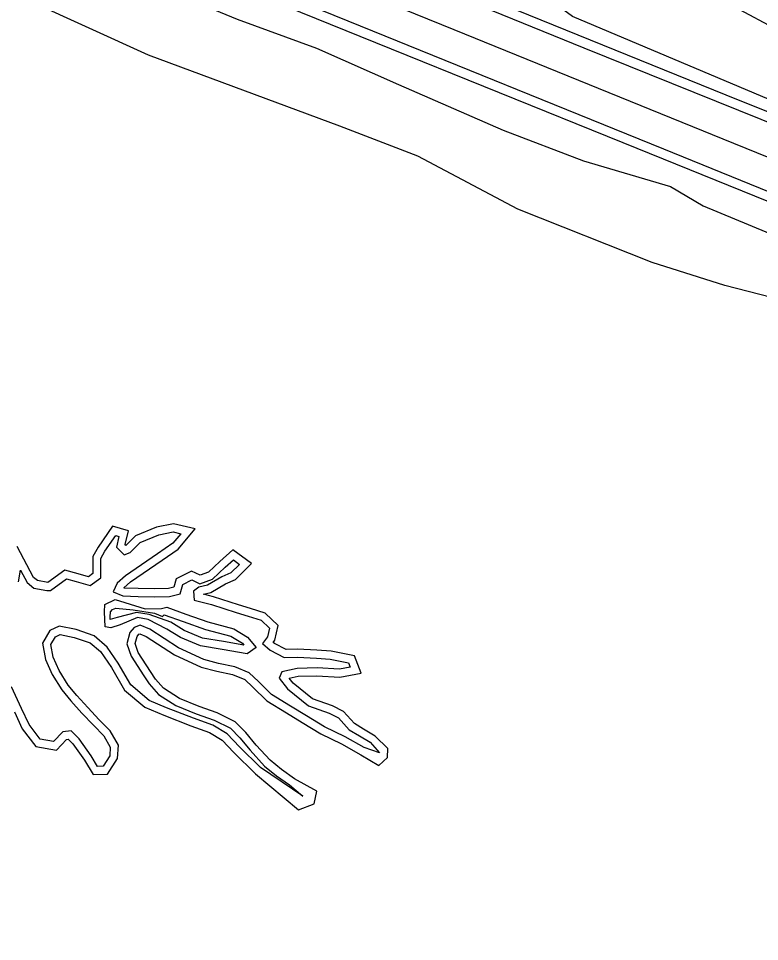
# Model space of a CAD drawing. Extents: x 2160437 to 2172832, y 205694 to 212444.
# Drawn here: x 2166158.2 to 2166437.9, y 208878.6 to 209227.2 of the extents above; entities that cross this region are included whole.
import ezdxf

# ---------------------------------------------------------------- set-up
doc = ezdxf.new("R2010")
doc.units = 0
for name, color, linetype in [('RD_EX_H2O', 7, 'Continuous'), ('RD_EX_LaneStripe', 7, 'Continuous'), ('RD_EX_Road', 7, 'Continuous'), ('RD_EX_VEG_ShrubLine', 7, 'Continuous'), ('RD_EX_VEG_TreeLine', 7, 'Continuous')]:
    doc.layers.add(name, color=color, linetype=linetype)

msp = doc.modelspace()

# ---------------------------------------------------------------- linework, layer by layer
at = {"layer": 'RD_EX_H2O'}
msp.add_lwpolyline([(2166158.2, 209014.42), (2166159.05, 209018.9), (2166161.57, 209014.16), (2166164.06, 209012.08), (2166168.96, 209011.22), (2166170.3, 209011.19), (2166176.32, 209015.57), (2166180.02, 209014.56), (2166185.26, 209013.07), (2166189.35, 209016.01), (2166189.36, 209023.24), (2166190.89, 209026.03), (2166194.98, 209031.97), (2166196.15, 209031.63), (2166195.19, 209027.58), (2166198.16, 209024.63), (2166200.45, 209025.58), (2166204.11, 209029.3), (2166211.23, 209032.25), (2166216.66, 209033.29), (2166219.48, 209032.62), (2166216.44, 209029.07), (2166210.73, 209025.06), (2166198.61, 209016.76), (2166195.5, 209013.99), (2166193.93, 209010.64), (2166197.63, 209009.12), (2166203.38, 209008.88), (2166209.6, 209008.81), (2166215.25, 209008.9), (2166219.29, 209009.94), (2166220.32, 209013.47), (2166223.63, 209015.16), (2166226.67, 209013.71), (2166231.52, 209015.48), (2166236.31, 209019.97), (2166239.35, 209022.71), (2166241.6, 209021.04), (2166238.44, 209017.83), (2166235.04, 209016.36), (2166229.64, 209013.24), (2166226.28, 209012.38), (2166224.35, 209010.96), (2166224.53, 209007.55), (2166231.07, 209005.93), (2166240.41, 209002.86), (2166244.89, 209001.53), (2166249.79, 209000.02), (2166252.96, 208996.99), (2166252.24, 208993.72), (2166250.36, 208991.14), (2166253.22, 208988.62), (2166258.58, 208985.85), (2166263.56, 208986.03), (2166270.66, 208985.66), (2166275.88, 208985.26), (2166282.84, 208983.84), (2166283.45, 208982.24), (2166279.38, 208981.49), (2166270.94, 208981.96), (2166263.44, 208981.76), (2166257.68, 208980.51), (2166256.69, 208978.05), (2166259.75, 208974.05), (2166267.71, 208967.65), (2166275.56, 208964.86), (2166279, 208963.04), (2166283.09, 208958.58), (2166286.91, 208956.26), (2166290.93, 208953.85), (2166294.54, 208949.85), (2166288.71, 208951.91), (2166281.58, 208955.96), (2166273.78, 208959.71), (2166266.89, 208963.9), (2166260.9, 208967.53), (2166253.77, 208971.85), (2166248.81, 208976.76), (2166245.36, 208980.11), (2166239.86, 208982.38), (2166233.77, 208983.59), (2166228.22, 208985.07), (2166218.59, 208989.5), (2166207.81, 208996.52), (2166204.15, 208998.05), (2166201.92, 208997.25), (2166200.29, 208995.28), (2166199.11, 208991), (2166200.73, 208986.4), (2166205.53, 208978.98), (2166207.52, 208975.92), (2166211.04, 208971.93), (2166217.57, 208967.76), (2166225.36, 208964.58), (2166232.04, 208962.27), (2166238.27, 208959.16), (2166241.83, 208955.54), (2166245.72, 208950.84), (2166251.14, 208944.86), (2166255.64, 208941.24), (2166260.55, 208937.74), (2166265.53, 208933.54), (2166249.6, 208944.32), (2166241.69, 208952.09), (2166236.99, 208957.06), (2166231.58, 208960.31), (2166224.34, 208962.91), (2166214.17, 208966.89), (2166207.53, 208969.67), (2166200.6, 208975.5), (2166195.85, 208983.7), (2166191.67, 208989.82), (2166186.78, 208994.1), (2166180.03, 208996.39), (2166173.6, 208997.66), (2166170.11, 208996.04), (2166167.34, 208991.29), (2166168.4, 208985.1), (2166171, 208979.48), (2166174.56, 208973.71), (2166177.97, 208969.53), (2166182.19, 208964.9), (2166186.52, 208960.3), (2166190.42, 208956.29), (2166192.89, 208952.05), (2166192.71, 208948.71), (2166190.16, 208944.78), (2166188.06, 208944.74), (2166185.71, 208948.77), (2166181.1, 208955.2), (2166178.07, 208958.16), (2166174.92, 208957.77), (2166171.47, 208954.1), (2166166.43, 208954.99), (2166162.25, 208960.51), (2166159.44, 208966.67), (2166155.62, 208974.79)], dxfattribs=at)
msp.add_lwpolyline([(2166214.29, 209004.86), (2166221.41, 209002.25), (2166229.76, 208999.33), (2166239.5, 208996.68), (2166244.73, 208993.61), (2166247.93, 208989.65), (2166244.59, 208987.3), (2166235.06, 208988.95), (2166226.89, 208990.29), (2166219.41, 208993.42), (2166214.23, 208996.59), (2166207.22, 209000.23), (2166203.17, 209000.98), (2166196.56, 208998.18), (2166193.08, 208997.11), (2166190.95, 208997.47), (2166190.67, 209003.12), (2166190.78, 209005.89), (2166194.75, 209007.77), (2166198.33, 209006.64), (2166206, 209004.2), (2166212.27, 209004.38)], close=True, dxfattribs=at)
at = {"layer": 'RD_EX_LaneStripe'}
msp.add_lwpolyline([(2166025.36, 209344.25), (2166108.97, 209310.08), (2166179, 209281.39), (2166248.32, 209253.24), (2166322.6, 209223.02), (2166428.12, 209180.09), (2166499.44, 209151.2), (2166571.15, 209122.03), (2166642.26, 209093.12), (2166713.47, 209064.17), (2166784.54, 209035.5), (2166854.09, 209007.34), (2166996.21, 208949.61), (2167074.48, 208917.74), (2167146.55, 208888.33)], dxfattribs=at)
at = {"layer": 'RD_EX_Road'}
for points in [[(2166026.17, 209360.72), (2166104.45, 209329.24), (2166218.97, 209282.28), (2166318.19, 209241.85), (2166429.86, 209196.42), (2166532.44, 209155.56), (2166615.15, 209121.73), (2166718.37, 209079.44), (2166758.57, 209062.93), (2166826.99, 209035.09), (2166891.12, 209009.17), (2166956.69, 208982.6), (2167013.45, 208959.75), (2167046.21, 208945.39), (2167108.06, 208919.54), (2167125.82, 208911.38), (2167128.12, 208905.84)], [(2166024.71, 209357.76), (2166117.95, 209319.57), (2166186.21, 209291.8), (2166298.24, 209246.06), (2166371.62, 209216.13), (2166463.14, 209179.26), (2166548.9, 209144.32), (2166648.16, 209104.03), (2166717.23, 209075.95), (2166755.68, 209060.57), (2166838.17, 209027.28), (2166917.84, 208994.71), (2167010.25, 208956.85), (2167067.32, 208932.42), (2167128.12, 208905.84), (2167149.74, 208896.27)], [(2166015.83, 209334.81), (2166072.81, 209311.37), (2166182.98, 209266.77), (2166282.53, 209226.31), (2166401.71, 209177.97), (2166514.59, 209132.05), (2166616.41, 209090.49), (2166709.27, 209052.8), (2166770.4, 209027.97), (2166845.06, 208997.67), (2166946.51, 208956.61), (2167027.58, 208923.96), (2167082.42, 208902.57), (2167142.85, 208879.55)], [(2166014.65, 209331.72), (2166089.07, 209301.24), (2166186.34, 209261.39), (2166293.04, 209218.16), (2166386.32, 209180.32), (2166516.17, 209127.72), (2166639.01, 209076.95), (2166708.04, 209049.04), (2166753.09, 209031.03), (2166819.33, 209004.22), (2166878.6, 208980.23), (2166936.73, 208956.62), (2166973.88, 208941.43), (2167018.87, 208923.18), (2167070.62, 208903.38), (2167105.14, 208890.26), (2167142.48, 208878.61)]]:
    msp.add_lwpolyline(points, dxfattribs=at)
at = {"layer": 'RD_EX_VEG_ShrubLine'}
msp.add_lwpolyline([(2166156.71, 208965.41), (2166159.66, 208958.96), (2166164.75, 208952.24), (2166172.54, 208950.87), (2166176.36, 208954.93), (2166177, 208955.01), (2166178.81, 208953.24), (2166183.19, 208947.14), (2166186.37, 208941.7), (2166191.81, 208941.82), (2166195.66, 208947.75), (2166195.94, 208952.79), (2166192.82, 208958.12), (2166188.68, 208962.38), (2166184.39, 208966.94), (2166180.24, 208971.49), (2166177.01, 208975.45), (2166173.65, 208980.91), (2166171.29, 208986), (2166170.48, 208990.72), (2166172.23, 208993.72), (2166173.98, 208994.52), (2166179.25, 208993.48), (2166185.25, 208991.45), (2166189.19, 208988.13), (2166189.19, 208988.13), (2166193.31, 208982.1), (2166198.27, 208973.54), (2166205.94, 208967.08), (2166213.05, 208964.11), (2166223.28, 208960.1), (2166230.28, 208957.59), (2166235.09, 208954.7), (2166239.55, 208949.99), (2166247.7, 208941.99), (2166263.88, 208928.39), (2166269.8, 208930.55), (2166270.86, 208935.39), (2166262.39, 208940.11), (2166257.45, 208943.64), (2166253.2, 208947.05), (2166247.99, 208952.81), (2166244.06, 208957.55), (2166240.05, 208961.62), (2166233.2, 208965.04), (2166226.42, 208967.39), (2166218.96, 208970.44), (2166213.01, 208974.24), (2166209.91, 208977.74), (2166208.05, 208980.61), (2166203.44, 208987.73), (2166202.25, 208991.11), (2166203.01, 208993.86), (2166203.71, 208994.7), (2166204.07, 208994.83), (2166206.41, 208993.85), (2166217.14, 208986.86), (2166227.2, 208982.24), (2166233.09, 208980.67), (2166238.99, 208979.5), (2166243.68, 208977.56), (2166246.71, 208974.62), (2166251.92, 208969.47), (2166259.34, 208964.96), (2166265.34, 208961.33), (2166272.35, 208957.07), (2166280.19, 208953.3), (2166287.46, 208949.17), (2166294.3, 208945.11), (2166297.5, 208948.16), (2166297.7, 208951.56), (2166292.86, 208956.19), (2166288.46, 208958.83), (2166285.01, 208960.93), (2166280.86, 208965.45), (2166276.77, 208967.61), (2166269.19, 208970.3), (2166261.91, 208976.16), (2166260.46, 208978.05), (2166263.8, 208978.77), (2166270.9, 208978.96), (2166279.58, 208978.48), (2166287.52, 208979.95), (2166285.06, 208986.45), (2166276.3, 208988.24), (2166270.85, 208988.66), (2166263.58, 208989.04), (2166259.25, 208988.87), (2166254.92, 208991.11), (2166254.39, 208991.58), (2166255.03, 208992.46), (2166256.26, 208998), (2166251.35, 209002.67), (2166245.76, 209004.41), (2166241.3, 209005.73), (2166231.9, 209008.81), (2166228.12, 209009.75), (2166230.79, 209010.43), (2166236.4, 209013.68), (2166240.17, 209015.31), (2166246.15, 209021.39), (2166239.16, 209026.59), (2166234.28, 209022.17), (2166229.92, 209018.09), (2166226.83, 209016.96), (2166223.59, 209018.51), (2166217.8, 209015.55), (2166216.89, 209012.42), (2166214.85, 209011.9), (2166209.59, 209011.81), (2166203.46, 209011.88), (2166198.28, 209012.1), (2166198.01, 209012.21), (2166200.46, 209014.4), (2166212.44, 209022.59), (2166218.47, 209026.83), (2166224.96, 209034.41), (2166216.73, 209036.36), (2166210.37, 209035.14), (2166202.4, 209031.84), (2166198.82, 209028.2), (2166198.5, 209028.52), (2166199.71, 209033.7), (2166193.74, 209035.47), (2166188.26, 209027.48), (2166188.26, 209027.48), (2166186.36, 209024.01), (2166186.35, 209017.55), (2166184.69, 209016.35), (2166180.82, 209017.45), (2166175.72, 209018.84), (2166169.36, 209014.21), (2166169.26, 209014.22), (2166165.37, 209014.9), (2166163.95, 209016.08), (2166157.69, 209027.85)], dxfattribs=at)
at = {"layer": 'RD_EX_VEG_TreeLine'}
for points in [[(2166328.42, 209254.25), (2166325.68, 209263.78), (2166330.57, 209267.7), (2166348.33, 209262.46), (2166387.68, 209249.66), (2166430.38, 209230.55), (2166455.81, 209217), (2166466.1, 209204.91), (2166465.06, 209199.13), (2166461.18, 209196.38), (2166444.01, 209195.55), (2166367.34, 209227.89), (2166345.43, 209244.07)], [(2166213.26, 209002.04), (2166220.4, 208999.43), (2166228.87, 208996.46), (2166238.33, 208993.89), (2166242.74, 208991.3), (2166243.33, 208990.57), (2166235.56, 208991.91), (2166227.72, 208993.19), (2166220.78, 208996.1), (2166215.71, 208999.21), (2166207.58, 209002.13), (2166202.74, 209002.81), (2166195.54, 209001.01), (2166192.87, 209000.19), (2166192.87, 209001.19), (2166192.92, 209003.16), (2166193.71, 209003.96), (2166194.97, 209004.55), (2166201.52, 209003.84), (2166209.53, 209002.57), (2166212.66, 209001.39)]]:
    msp.add_lwpolyline(points, close=True, dxfattribs=at)
for points in [[(2166211.46, 209239.13), (2166240.78, 209226.88), (2166270.7, 209215.93), (2166301.67, 209202.28), (2166341.13, 209185.05), (2166371.49, 209173.48), (2166404.3, 209163.73), (2166416.63, 209156.43), (2166458.8, 209138.94)], [(2166451.29, 209119.61), (2166424.84, 209126.36), (2166397.4, 209135.06), (2166346.72, 209155.12), (2166309.01, 209175.17), (2166279.54, 209186.58), (2166207.26, 209213.37), (2166162.5, 209233.77)]]:
    msp.add_lwpolyline(points, dxfattribs=at)

doc.saveas('drawing.dxf')
